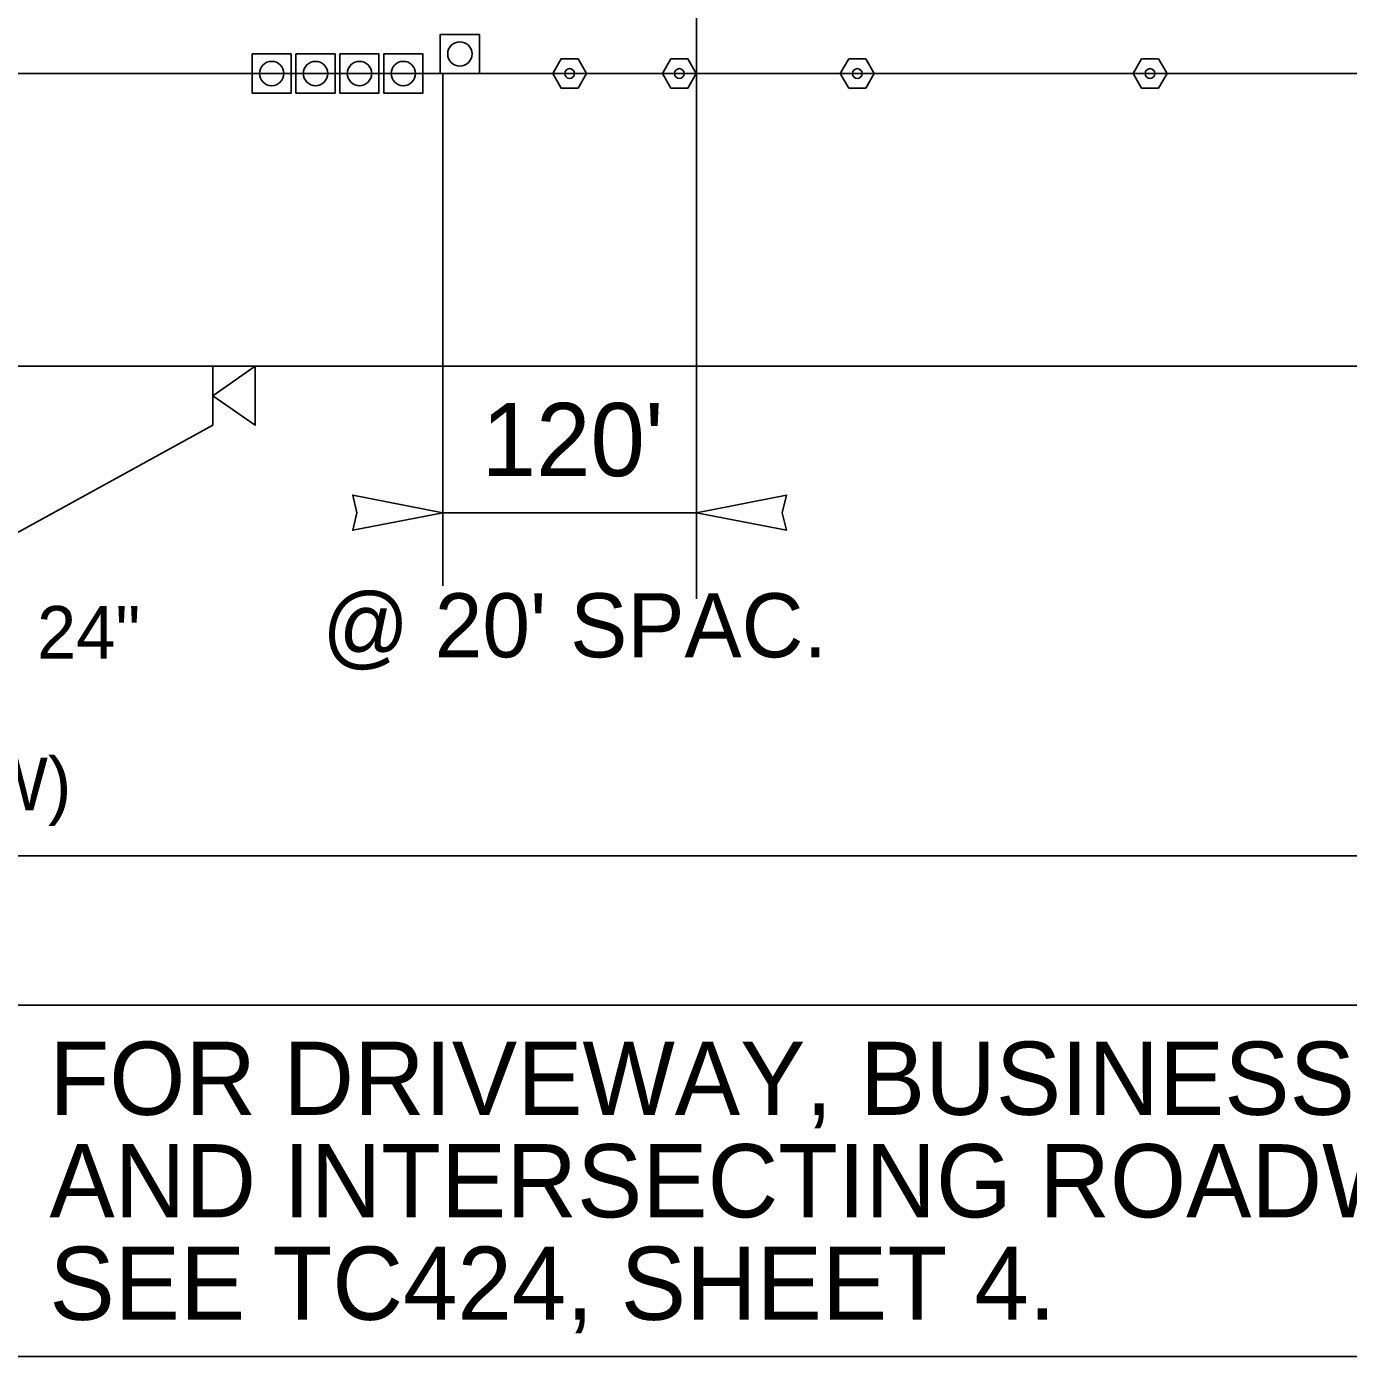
# Model space of a CAD drawing. Extents: x 99998.9 to 100095.7, y 99995 to 100010.7.
# Drawn here: x 100046.115 to 100047.56, y 100007.742 to 100009.196 of the extents above; entities that cross this region are included whole.
import ezdxf

# ---------------------------------------------------------------- set-up
doc = ezdxf.new("R2010")
doc.units = 0
for name, color, linetype in [('RD_ED_ShoulderPavedEdge', 7, 'Continuous'), ('RD_MK_LineEdgeWhite', 7, 'Continuous'), ('SH_TI_Tables', 7, 'Continuous'), ('TR_SN_ConstructionSigns', 7, 'Continuous'), ('TR_WZ_PortableSignMountBlk-Wht', 7, 'Continuous'), ('TR_WZ_TrafficCone', 7, 'Continuous'), ('TR_WZ_TubularMarker', 7, 'Continuous'), ('TR_WZ_WorkZoneDetails', 7, 'Continuous'), ('TR_WZ_WorkZoneTextCurrent', 7, 'Continuous')]:
    doc.layers.add(name, color=color, linetype=linetype)

msp = doc.modelspace()

# ---------------------------------------------------------------- linework, layer by layer
at = {"layer": 'RD_ED_ShoulderPavedEdge'}
msp.add_line((100045.3842, 100008.8243), (100049.3016, 100008.8243), dxfattribs=at)
at = {"layer": 'RD_MK_LineEdgeWhite'}
msp.add_line((100045.3842, 100009.1443), (100049.3016, 100009.1443), dxfattribs=at)
at = {"layer": 'SH_TI_Tables'}
for points in [[(100045.2702, 100010.325), (100050.7241, 100010.325), (100050.7241, 100008.2892), (100045.2702, 100008.2892)], [(100046.0601, 100008.1263), (100048.5236, 100008.1263), (100048.5236, 100007.7423), (100046.0601, 100007.7423)]]:
    msp.add_lwpolyline(points, close=True, dxfattribs=at)
at = {"layer": 'TR_WZ_PortableSignMountBlk-Wht'}
msp.add_line((100046.3186, 100008.76), (100046.3186, 100008.8243), dxfattribs=at)
msp.add_lwpolyline([(100046.3186, 100008.7921), (100046.3648, 100008.8243), (100046.3648, 100008.76)], close=True, dxfattribs=at)
at = {"layer": 'TR_WZ_TrafficCone'}
for points in [[(100046.5672, 100009.1443), (100046.6099, 100009.1443), (100046.6099, 100009.187), (100046.5672, 100009.187), (100046.5672, 100009.1443)], [(100046.5672, 100009.187), (100046.6099, 100009.187), (100046.6099, 100009.1443), (100046.5672, 100009.1443), (100046.5672, 100009.187)], [(100046.4042, 100009.1657), (100046.3615, 100009.1657), (100046.3615, 100009.123), (100046.4042, 100009.123), (100046.4042, 100009.1657)], [(100046.4042, 100009.123), (100046.3615, 100009.123), (100046.3615, 100009.1657), (100046.4042, 100009.1657), (100046.4042, 100009.123)], [(100046.4522, 100009.1657), (100046.4095, 100009.1657), (100046.4095, 100009.123), (100046.4522, 100009.123), (100046.4522, 100009.1657)], [(100046.4522, 100009.123), (100046.4095, 100009.123), (100046.4095, 100009.1657), (100046.4522, 100009.1657), (100046.4522, 100009.123)], [(100046.5002, 100009.1657), (100046.4575, 100009.1657), (100046.4575, 100009.123), (100046.5002, 100009.123), (100046.5002, 100009.1657)], [(100046.5002, 100009.123), (100046.4575, 100009.123), (100046.4575, 100009.1657), (100046.5002, 100009.1657), (100046.5002, 100009.123)], [(100046.5482, 100009.1657), (100046.5055, 100009.1657), (100046.5055, 100009.123), (100046.5482, 100009.123), (100046.5482, 100009.1657)], [(100046.5482, 100009.123), (100046.5055, 100009.123), (100046.5055, 100009.1657), (100046.5482, 100009.1657), (100046.5482, 100009.123)]]:
    msp.add_lwpolyline(points, dxfattribs=at)
for centre in [(100046.5886, 100009.1657), (100046.3829, 100009.1443), (100046.4309, 100009.1443), (100046.4789, 100009.1443), (100046.5269, 100009.1443)]:
    msp.add_circle(centre, 0.0133, dxfattribs=at)
at = {"layer": 'TR_WZ_TubularMarker'}
for points in [[(100046.727, 100009.1443), (100046.7178, 100009.1603), (100046.6993, 100009.1603), (100046.6901, 100009.1443), (100046.6993, 100009.1283), (100046.7178, 100009.1283)], [(100046.847, 100009.1443), (100046.8378, 100009.1603), (100046.8193, 100009.1603), (100046.81, 100009.1443), (100046.8193, 100009.1283), (100046.8378, 100009.1283)], [(100047.0414, 100009.1443), (100047.0321, 100009.1603), (100047.0137, 100009.1603), (100047.0044, 100009.1443), (100047.0137, 100009.1283), (100047.0321, 100009.1283)], [(100047.3614, 100009.1443), (100047.3521, 100009.1603), (100047.3337, 100009.1603), (100047.3244, 100009.1443), (100047.3337, 100009.1283), (100047.3521, 100009.1283)]]:
    msp.add_lwpolyline(points, close=True, dxfattribs=at)
for points in [[(100046.7178, 100009.1283), (100046.6993, 100009.1283), (100046.6901, 100009.1443), (100046.6993, 100009.1603), (100046.7178, 100009.1603), (100046.727, 100009.1443), (100046.7178, 100009.1283)], [(100046.8378, 100009.1283), (100046.8193, 100009.1283), (100046.81, 100009.1443), (100046.8193, 100009.1603), (100046.8378, 100009.1603), (100046.847, 100009.1443), (100046.8378, 100009.1283)], [(100047.0321, 100009.1283), (100047.0137, 100009.1283), (100047.0044, 100009.1443), (100047.0137, 100009.1603), (100047.0321, 100009.1603), (100047.0414, 100009.1443), (100047.0321, 100009.1283)], [(100047.3521, 100009.1283), (100047.3337, 100009.1283), (100047.3244, 100009.1443), (100047.3337, 100009.1603), (100047.3521, 100009.1603), (100047.3614, 100009.1443), (100047.3521, 100009.1283)]]:
    msp.add_lwpolyline(points, dxfattribs=at)
for centre in [(100046.7085, 100009.1443), (100046.8285, 100009.1443), (100047.0229, 100009.1443), (100047.3429, 100009.1443)]:
    msp.add_circle(centre, 0.00533, dxfattribs=at)
at = {"layer": 'TR_WZ_WorkZoneDetails'}
for p, q in [((100046.5699, 100009.1443), (100046.5699, 100008.5843)), ((100046.8472, 100009.1443), (100046.8472, 100008.5703)), ((100046.3186, 100008.76), (100046.096, 100008.6376)), ((100046.5699, 100008.6643), (100046.8472, 100008.6643))]:
    msp.add_line(p, q, dxfattribs=at)
for points in [[(100046.8472, 100009.5443), (100046.8472, 100009.1443), (100047.8256, 100009.1443), (100047.8256, 100009.5443)], [(100046.5699, 100008.6643), (100046.4716, 100008.6836), (100046.4761, 100008.6643), (100046.4716, 100008.6451)], [(100046.8472, 100008.6643), (100046.9455, 100008.6836), (100046.9409, 100008.6643), (100046.9455, 100008.6451)]]:
    msp.add_lwpolyline(points, close=True, dxfattribs=at)

# ---------------------------------------------------------------- texts
at = {"layer": 'SH_TI_Tables'}
for s, p in [('FOR DRIVEWAY, BUSINESS ACCESS,', (100046.1401, 100008.0063)), ('AND INTERSECTING ROADWAY DETAILS:', (100046.1401, 100007.8943)), ('SEE TC424, SHEET 4.', (100046.1401, 100007.7823))]:
    msp.add_text(s, height=0.08, rotation=360, dxfattribs=at).set_placement(p)
at = {"layer": 'TR_SN_ConstructionSigns'}
for s, p in [('24"', (100046.1265, 100008.5048)), ('R3-17 (B/W)', (100045.7361, 100008.3392))]:
    msp.add_text(s, height=0.0576, rotation=360, dxfattribs=at).set_placement(p)
at = {"layer": 'TR_WZ_WorkZoneTextCurrent'}
for s, height, p in [("120'", 0.08, (100046.6124, 100008.7043)), ('@', 0.07, (100046.4383, 100008.5063)), ("20' SPAC.", 0.07, (100046.5612, 100008.5063))]:
    msp.add_text(s, height=height, rotation=360, dxfattribs=at).set_placement(p)

doc.saveas('drawing.dxf')
